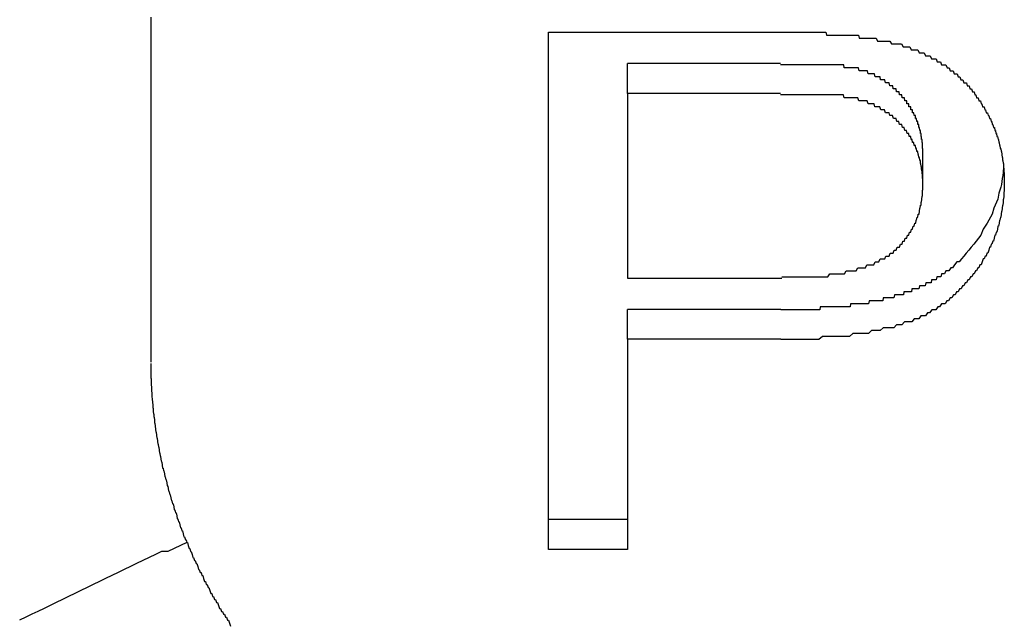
# Model space of a CAD drawing. Extents: x 1107 to 4046, y 937 to 3355.
# Tile 607 of 656: x 2195.04 to 2198.34, y 2702.95 to 2704.97. Entities that reach past the tile are written whole.
import ezdxf

# ---------------------------------------------------------------- set-up
doc = ezdxf.new("R2010")
doc.units = 0
doc.layers.add('KF_VIDA_L___C_REAR', color=7, linetype='CONTINUOUS')

# ---------------------------------------------------------------- blocks, each defined once
blk = doc.blocks.new('KF_VIDA_L___C_REAR')
at = {"layer": 'KF_VIDA_L___C_REAR'}
for p, q in [((8.5, 1015.720981), (8.5, 1015.320981)), ((9.832317, 1013.987288), (9.832317, 1015.719338)), ((9.832317, 1015.719338), (10.58689, 1015.719338)), ((10.609756, 1015.614714), (10.097561, 1015.614714)), ((10.097561, 1015.514714), (10.097561, 1015.614714)), ((10.609756, 1015.514714), (10.097561, 1015.514714)), ((10.097561, 1015.514714), (10.097561, 1014.895558)), ((8.5, 1015.320981), (8.5, 1014.614132)), ((11.08689, 1015.211077), (11.08689, 1015.311077)), ((10.097561, 1014.895558), (10.614329, 1014.895558)), ((10.097561, 1014.690933), (10.097561, 1014.790933)), ((10.611281, 1014.790933), (10.097561, 1014.790933)), ((10.097561, 1014.690933), (10.097561, 1013.987288)), ((10.611281, 1014.690933), (10.097561, 1014.690933)), ((10.097561, 1014.087288), (9.832317, 1014.087288)), ((10.097561, 1013.987288), (9.832317, 1013.987288))]:
    blk.add_line(p, q, dxfattribs=at)
for points in [[(8.50077, 1015.77, 0), (8.50034, 1015.75, 0), (8.50009, 1015.74, 0), (8.5, 1015.72, 0)], [(10.5869, 1015.72, 0), (10.5911, 1015.72, 0), (10.5953, 1015.72, 0), (10.5994, 1015.72, 0), (10.6035, 1015.72, 0), (10.6076, 1015.72, 0), (10.6117, 1015.72, 0), (10.6158, 1015.72, 0), (10.6199, 1015.72, 0), (10.6239, 1015.72, 0), (10.6279, 1015.72, 0), (10.6319, 1015.72, 0), (10.6358, 1015.72, 0), (10.6398, 1015.72, 0), (10.6437, 1015.72, 0), (10.6476, 1015.72, 0), (10.6515, 1015.72, 0), (10.6553, 1015.72, 0), (10.6592, 1015.72, 0), (10.663, 1015.72, 0), (10.6668, 1015.72, 0), (10.6706, 1015.72, 0), (10.6743, 1015.72, 0), (10.678, 1015.72, 0), (10.6818, 1015.72, 0), (10.6854, 1015.72, 0), (10.6891, 1015.72, 0), (10.6928, 1015.72, 0), (10.6964, 1015.72, 0), (10.7, 1015.72, 0), (10.7036, 1015.72, 0), (10.7072, 1015.72, 0), (10.7107, 1015.72, 0), (10.7142, 1015.72, 0), (10.7177, 1015.72, 0), (10.7212, 1015.72, 0), (10.7247, 1015.72, 0), (10.7281, 1015.72, 0), (10.7315, 1015.72, 0), (10.7349, 1015.72, 0), (10.7383, 1015.72, 0), (10.7417, 1015.72, 0), (10.745, 1015.72, 0), (10.7483, 1015.72, 0), (10.7516, 1015.72, 0), (10.7549, 1015.72, 0), (10.7581, 1015.72, 0), (10.7614, 1015.72, 0), (10.7646, 1015.71, 0), (10.7677, 1015.71, 0), (10.7709, 1015.71, 0), (10.7741, 1015.71, 0), (10.7772, 1015.71, 0), (10.7803, 1015.71, 0), (10.7834, 1015.71, 0), (10.7864, 1015.71, 0), (10.7895, 1015.71, 0), (10.7925, 1015.71, 0), (10.7955, 1015.71, 0), (10.7985, 1015.71, 0), (10.8014, 1015.71, 0), (10.8044, 1015.71, 0), (10.8073, 1015.71, 0), (10.8102, 1015.71, 0), (10.8131, 1015.71, 0), (10.8159, 1015.71, 0), (10.8187, 1015.71, 0), (10.8216, 1015.71, 0), (10.8243, 1015.71, 0), (10.8271, 1015.71, 0), (10.8299, 1015.71, 0), (10.8326, 1015.71, 0), (10.8353, 1015.71, 0), (10.838, 1015.71, 0), (10.8406, 1015.71, 0), (10.8433, 1015.71, 0), (10.8459, 1015.71, 0), (10.8485, 1015.71, 0), (10.8511, 1015.71, 0), (10.8537, 1015.71, 0), (10.8562, 1015.71, 0), (10.8587, 1015.71, 0), (10.8612, 1015.71, 0), (10.8637, 1015.71, 0), (10.8661, 1015.71, 0), (10.8686, 1015.71, 0), (10.871, 1015.71, 0), (10.8734, 1015.7, 0), (10.8758, 1015.7, 0), (10.8781, 1015.7, 0), (10.8804, 1015.7, 0), (10.8827, 1015.7, 0), (10.885, 1015.7, 0), (10.8873, 1015.7, 0), (10.8895, 1015.7, 0), (10.8918, 1015.7, 0)], [(10.8918, 1015.7, 0), (10.8973, 1015.7, 0), (10.9029, 1015.7, 0), (10.9084, 1015.7, 0), (10.9138, 1015.7, 0), (10.9192, 1015.7, 0), (10.9246, 1015.7, 0), (10.93, 1015.7, 0), (10.9353, 1015.69, 0), (10.9406, 1015.69, 0), (10.9458, 1015.69, 0), (10.951, 1015.69, 0), (10.9562, 1015.69, 0), (10.9614, 1015.69, 0), (10.9665, 1015.69, 0), (10.9716, 1015.69, 0), (10.9766, 1015.69, 0), (10.9816, 1015.68, 0), (10.9866, 1015.68, 0), (10.9915, 1015.68, 0), (10.9964, 1015.68, 0), (11.0013, 1015.68, 0), (11.0061, 1015.68, 0), (11.0109, 1015.68, 0), (11.0157, 1015.68, 0), (11.0204, 1015.67, 0), (11.0251, 1015.67, 0), (11.0298, 1015.67, 0), (11.0344, 1015.67, 0), (11.039, 1015.67, 0), (11.0435, 1015.67, 0), (11.0481, 1015.66, 0), (11.0525, 1015.66, 0), (11.057, 1015.66, 0), (11.0614, 1015.66, 0), (11.0658, 1015.66, 0), (11.0701, 1015.66, 0), (11.0744, 1015.65, 0), (11.0787, 1015.65, 0), (11.083, 1015.65, 0), (11.0872, 1015.65, 0), (11.0914, 1015.65, 0), (11.0955, 1015.64, 0), (11.0996, 1015.64, 0), (11.1037, 1015.64, 0), (11.1077, 1015.64, 0), (11.1117, 1015.64, 0), (11.1157, 1015.63, 0), (11.1196, 1015.63, 0), (11.1235, 1015.63, 0), (11.1273, 1015.63, 0), (11.1312, 1015.63, 0), (11.135, 1015.62, 0), (11.1387, 1015.62, 0), (11.1424, 1015.62, 0), (11.1461, 1015.62, 0), (11.1498, 1015.61, 0), (11.1535, 1015.61, 0), (11.1571, 1015.61, 0), (11.1607, 1015.61, 0), (11.1642, 1015.61, 0), (11.1678, 1015.6, 0), (11.1713, 1015.6, 0), (11.1748, 1015.6, 0), (11.1782, 1015.59, 0), (11.1816, 1015.59, 0), (11.185, 1015.59, 0), (11.1884, 1015.59, 0), (11.1918, 1015.58, 0), (11.1951, 1015.58, 0), (11.1984, 1015.58, 0), (11.2016, 1015.58, 0), (11.2049, 1015.57, 0), (11.2081, 1015.57, 0), (11.2113, 1015.57, 0), (11.2144, 1015.56, 0), (11.2175, 1015.56, 0), (11.2206, 1015.56, 0), (11.2237, 1015.55, 0), (11.2268, 1015.55, 0), (11.2298, 1015.55, 0), (11.2328, 1015.55, 0), (11.2357, 1015.54, 0), (11.2387, 1015.54, 0), (11.2416, 1015.54, 0), (11.2445, 1015.53, 0), (11.2473, 1015.53, 0), (11.2502, 1015.53, 0), (11.253, 1015.52, 0), (11.2557, 1015.52, 0), (11.2585, 1015.52, 0), (11.2612, 1015.51, 0), (11.2639, 1015.51, 0), (11.2666, 1015.5, 0), (11.2692, 1015.5, 0), (11.2718, 1015.5, 0), (11.2744, 1015.49, 0), (11.277, 1015.49, 0), (11.2795, 1015.49, 0), (11.282, 1015.48, 0), (11.2845, 1015.48, 0), (11.2869, 1015.47, 0), (11.2894, 1015.47, 0), (11.2918, 1015.47, 0), (11.2941, 1015.46, 0), (11.2965, 1015.46, 0), (11.2988, 1015.45, 0), (11.3011, 1015.45, 0), (11.3033, 1015.45, 0), (11.3055, 1015.44, 0), (11.3076, 1015.44, 0), (11.3097, 1015.43, 0), (11.3118, 1015.43, 0), (11.3138, 1015.43, 0), (11.3158, 1015.42, 0), (11.3177, 1015.42, 0), (11.3196, 1015.41, 0), (11.3215, 1015.41, 0), (11.3233, 1015.4, 0), (11.325, 1015.4, 0), (11.3267, 1015.4, 0), (11.3284, 1015.39, 0), (11.33, 1015.39, 0), (11.3316, 1015.38, 0), (11.3332, 1015.38, 0), (11.3347, 1015.37, 0), (11.3361, 1015.37, 0), (11.3375, 1015.37, 0), (11.3389, 1015.36, 0), (11.3402, 1015.36, 0), (11.3415, 1015.35, 0), (11.3427, 1015.35, 0), (11.3439, 1015.34, 0), (11.3451, 1015.34, 0), (11.3462, 1015.33, 0), (11.3473, 1015.33, 0), (11.3483, 1015.33, 0), (11.3492, 1015.32, 0), (11.3502, 1015.32, 0), (11.3511, 1015.31, 0), (11.3519, 1015.31, 0), (11.3527, 1015.3, 0), (11.3535, 1015.3, 0), (11.3542, 1015.29, 0), (11.3549, 1015.29, 0), (11.3555, 1015.28, 0), (11.3561, 1015.28, 0), (11.3566, 1015.28, 0), (11.3571, 1015.27, 0), (11.3576, 1015.27, 0), (11.358, 1015.26, 0), (11.3584, 1015.26, 0), (11.3587, 1015.25, 0), (11.359, 1015.25, 0), (11.3592, 1015.24, 0), (11.3594, 1015.24, 0), (11.3596, 1015.23, 0), (11.3597, 1015.23, 0), (11.3597, 1015.22, 0), (11.3598, 1015.22, 0)], [(10.8567, 1015.6, 0), (10.8557, 1015.6, 0), (10.8546, 1015.6, 0), (10.8536, 1015.6, 0), (10.8525, 1015.6, 0), (10.8514, 1015.6, 0), (10.8504, 1015.6, 0), (10.8493, 1015.6, 0), (10.8482, 1015.6, 0), (10.8471, 1015.6, 0), (10.846, 1015.6, 0), (10.8448, 1015.6, 0), (10.8437, 1015.6, 0), (10.8426, 1015.6, 0), (10.8414, 1015.6, 0), (10.8403, 1015.6, 0), (10.8391, 1015.6, 0), (10.838, 1015.6, 0), (10.8368, 1015.6, 0), (10.8356, 1015.6, 0), (10.8344, 1015.6, 0), (10.8333, 1015.6, 0), (10.8321, 1015.6, 0), (10.8309, 1015.6, 0), (10.8296, 1015.6, 0), (10.8284, 1015.6, 0), (10.8272, 1015.6, 0), (10.826, 1015.6, 0), (10.8248, 1015.6, 0), (10.8235, 1015.6, 0), (10.8223, 1015.61, 0), (10.8211, 1015.61, 0), (10.8198, 1015.61, 0), (10.8186, 1015.61, 0), (10.8173, 1015.61, 0), (10.816, 1015.61, 0), (10.8148, 1015.61, 0), (10.8135, 1015.61, 0), (10.8122, 1015.61, 0), (10.811, 1015.61, 0), (10.8097, 1015.61, 0), (10.8084, 1015.61, 0), (10.8071, 1015.61, 0), (10.8059, 1015.61, 0), (10.8046, 1015.61, 0), (10.8033, 1015.61, 0), (10.802, 1015.61, 0), (10.8007, 1015.61, 0), (10.7994, 1015.61, 0), (10.7981, 1015.61, 0), (10.7968, 1015.61, 0), (10.7955, 1015.61, 0), (10.7942, 1015.61, 0), (10.7929, 1015.61, 0), (10.7916, 1015.61, 0), (10.7903, 1015.61, 0), (10.789, 1015.61, 0), (10.7877, 1015.61, 0), (10.7864, 1015.61, 0), (10.7851, 1015.61, 0), (10.7838, 1015.61, 0), (10.7825, 1015.61, 0), (10.7812, 1015.61, 0), (10.7799, 1015.61, 0), (10.7786, 1015.61, 0), (10.7773, 1015.61, 0), (10.776, 1015.61, 0), (10.7747, 1015.61, 0), (10.7734, 1015.61, 0), (10.7721, 1015.61, 0), (10.7708, 1015.61, 0), (10.7695, 1015.61, 0), (10.7682, 1015.61, 0), (10.7669, 1015.61, 0), (10.7656, 1015.61, 0), (10.7643, 1015.61, 0), (10.763, 1015.61, 0), (10.7618, 1015.61, 0), (10.7605, 1015.61, 0), (10.7592, 1015.61, 0), (10.7579, 1015.61, 0), (10.7566, 1015.61, 0), (10.7554, 1015.61, 0), (10.7541, 1015.61, 0), (10.7528, 1015.61, 0), (10.7515, 1015.61, 0), (10.7502, 1015.61, 0), (10.7489, 1015.61, 0), (10.7476, 1015.61, 0), (10.7463, 1015.61, 0), (10.7449, 1015.61, 0), (10.7436, 1015.61, 0), (10.7423, 1015.61, 0), (10.741, 1015.61, 0), (10.7397, 1015.61, 0), (10.7384, 1015.61, 0), (10.737, 1015.61, 0), (10.7357, 1015.61, 0), (10.7344, 1015.61, 0), (10.7331, 1015.61, 0), (10.7317, 1015.61, 0), (10.7304, 1015.61, 0), (10.7291, 1015.61, 0), (10.7277, 1015.61, 0), (10.7264, 1015.61, 0), (10.725, 1015.61, 0), (10.7237, 1015.61, 0), (10.7224, 1015.61, 0), (10.721, 1015.61, 0), (10.7197, 1015.61, 0), (10.7183, 1015.61, 0), (10.717, 1015.61, 0), (10.7156, 1015.61, 0), (10.7143, 1015.61, 0), (10.7129, 1015.61, 0), (10.7116, 1015.61, 0), (10.7102, 1015.61, 0), (10.7089, 1015.61, 0), (10.7075, 1015.61, 0), (10.7061, 1015.61, 0), (10.7048, 1015.61, 0), (10.7034, 1015.61, 0), (10.7021, 1015.61, 0), (10.7007, 1015.61, 0), (10.6994, 1015.61, 0), (10.698, 1015.61, 0), (10.6966, 1015.61, 0), (10.6953, 1015.61, 0), (10.6939, 1015.61, 0), (10.6925, 1015.61, 0), (10.6912, 1015.61, 0), (10.6898, 1015.61, 0), (10.6885, 1015.61, 0), (10.6871, 1015.61, 0), (10.6857, 1015.61, 0), (10.6844, 1015.61, 0), (10.683, 1015.61, 0), (10.6816, 1015.61, 0), (10.6803, 1015.61, 0), (10.6789, 1015.61, 0), (10.6776, 1015.61, 0), (10.6762, 1015.61, 0), (10.6748, 1015.61, 0), (10.6735, 1015.61, 0), (10.6721, 1015.61, 0), (10.6708, 1015.61, 0), (10.6694, 1015.61, 0), (10.668, 1015.61, 0), (10.6667, 1015.61, 0), (10.6653, 1015.61, 0), (10.664, 1015.61, 0), (10.6626, 1015.61, 0), (10.6613, 1015.61, 0), (10.6599, 1015.61, 0), (10.6586, 1015.61, 0), (10.6572, 1015.61, 0), (10.6559, 1015.61, 0), (10.6545, 1015.61, 0), (10.6532, 1015.61, 0), (10.6518, 1015.61, 0), (10.6505, 1015.61, 0), (10.6491, 1015.61, 0), (10.6478, 1015.61, 0), (10.6464, 1015.61, 0), (10.6451, 1015.61, 0), (10.6438, 1015.61, 0), (10.6424, 1015.61, 0), (10.6411, 1015.61, 0), (10.6398, 1015.61, 0), (10.6384, 1015.61, 0), (10.6371, 1015.61, 0), (10.6358, 1015.61, 0), (10.6345, 1015.61, 0), (10.6331, 1015.61, 0), (10.6318, 1015.61, 0), (10.6305, 1015.61, 0), (10.6292, 1015.61, 0), (10.6279, 1015.61, 0), (10.6266, 1015.61, 0), (10.6252, 1015.61, 0), (10.6239, 1015.61, 0), (10.6226, 1015.61, 0), (10.6213, 1015.61, 0), (10.62, 1015.61, 0), (10.6187, 1015.61, 0), (10.6175, 1015.61, 0), (10.6162, 1015.61, 0), (10.6149, 1015.61, 0), (10.6136, 1015.61, 0), (10.6123, 1015.61, 0), (10.611, 1015.61, 0), (10.6098, 1015.61, 0)], [(11.0869, 1015.31, 0), (11.0869, 1015.31, 0), (11.0869, 1015.31, 0), (11.0869, 1015.31, 0), (11.0869, 1015.31, 0), (11.0869, 1015.32, 0), (11.0869, 1015.32, 0), (11.0868, 1015.32, 0), (11.0868, 1015.32, 0), (11.0868, 1015.32, 0), (11.0868, 1015.32, 0), (11.0868, 1015.32, 0), (11.0867, 1015.32, 0), (11.0867, 1015.32, 0), (11.0867, 1015.32, 0), (11.0866, 1015.32, 0), (11.0866, 1015.33, 0), (11.0866, 1015.33, 0), (11.0865, 1015.33, 0), (11.0865, 1015.33, 0), (11.0864, 1015.33, 0), (11.0864, 1015.33, 0), (11.0863, 1015.33, 0), (11.0863, 1015.33, 0), (11.0862, 1015.33, 0), (11.0862, 1015.33, 0), (11.0861, 1015.33, 0), (11.0861, 1015.34, 0), (11.086, 1015.34, 0), (11.0859, 1015.34, 0), (11.0859, 1015.34, 0), (11.0858, 1015.34, 0), (11.0857, 1015.34, 0), (11.0856, 1015.34, 0), (11.0856, 1015.34, 0), (11.0855, 1015.34, 0), (11.0854, 1015.34, 0), (11.0853, 1015.34, 0), (11.0852, 1015.35, 0), (11.0851, 1015.35, 0), (11.085, 1015.35, 0), (11.0849, 1015.35, 0), (11.0848, 1015.35, 0), (11.0847, 1015.35, 0), (11.0846, 1015.35, 0), (11.0845, 1015.35, 0), (11.0844, 1015.35, 0), (11.0843, 1015.35, 0), (11.0842, 1015.35, 0), (11.0841, 1015.36, 0), (11.084, 1015.36, 0), (11.0838, 1015.36, 0), (11.0837, 1015.36, 0), (11.0836, 1015.36, 0), (11.0835, 1015.36, 0), (11.0833, 1015.36, 0), (11.0832, 1015.36, 0), (11.0831, 1015.36, 0), (11.0829, 1015.36, 0), (11.0828, 1015.36, 0), (11.0826, 1015.37, 0), (11.0825, 1015.37, 0), (11.0823, 1015.37, 0), (11.0822, 1015.37, 0), (11.082, 1015.37, 0), (11.0819, 1015.37, 0), (11.0817, 1015.37, 0), (11.0815, 1015.37, 0), (11.0814, 1015.37, 0), (11.0812, 1015.37, 0), (11.081, 1015.37, 0), (11.0809, 1015.38, 0), (11.0807, 1015.38, 0), (11.0805, 1015.38, 0), (11.0803, 1015.38, 0), (11.0801, 1015.38, 0), (11.0799, 1015.38, 0), (11.0797, 1015.38, 0), (11.0796, 1015.38, 0), (11.0794, 1015.38, 0), (11.0792, 1015.38, 0), (11.079, 1015.38, 0), (11.0788, 1015.38, 0), (11.0785, 1015.39, 0), (11.0783, 1015.39, 0), (11.0781, 1015.39, 0), (11.0779, 1015.39, 0), (11.0777, 1015.39, 0), (11.0775, 1015.39, 0), (11.0772, 1015.39, 0), (11.077, 1015.39, 0), (11.0768, 1015.39, 0), (11.0765, 1015.39, 0), (11.0763, 1015.39, 0), (11.0761, 1015.4, 0), (11.0758, 1015.4, 0), (11.0756, 1015.4, 0), (11.0753, 1015.4, 0), (11.0751, 1015.4, 0), (11.0748, 1015.4, 0), (11.0746, 1015.4, 0), (11.0743, 1015.4, 0), (11.074, 1015.4, 0), (11.0738, 1015.4, 0), (11.0735, 1015.4, 0), (11.0732, 1015.41, 0), (11.073, 1015.41, 0), (11.0727, 1015.41, 0), (11.0724, 1015.41, 0), (11.0721, 1015.41, 0), (11.0718, 1015.41, 0), (11.0715, 1015.41, 0), (11.0713, 1015.41, 0), (11.071, 1015.41, 0), (11.0707, 1015.41, 0), (11.0704, 1015.41, 0), (11.0701, 1015.41, 0), (11.0698, 1015.42, 0), (11.0694, 1015.42, 0), (11.0691, 1015.42, 0), (11.0688, 1015.42, 0), (11.0685, 1015.42, 0), (11.0682, 1015.42, 0), (11.0679, 1015.42, 0), (11.0675, 1015.42, 0), (11.0672, 1015.42, 0), (11.0669, 1015.42, 0), (11.0665, 1015.42, 0), (11.0662, 1015.42, 0), (11.0659, 1015.43, 0), (11.0655, 1015.43, 0), (11.0652, 1015.43, 0), (11.0648, 1015.43, 0), (11.0645, 1015.43, 0), (11.0641, 1015.43, 0), (11.0638, 1015.43, 0), (11.0634, 1015.43, 0), (11.063, 1015.43, 0), (11.0627, 1015.43, 0), (11.0623, 1015.43, 0), (11.0619, 1015.44, 0), (11.0616, 1015.44, 0), (11.0612, 1015.44, 0), (11.0608, 1015.44, 0), (11.0604, 1015.44, 0), (11.06, 1015.44, 0), (11.0596, 1015.44, 0), (11.0592, 1015.44, 0), (11.0589, 1015.44, 0), (11.0585, 1015.44, 0), (11.0581, 1015.44, 0), (11.0576, 1015.44, 0), (11.0572, 1015.45, 0), (11.0568, 1015.45, 0), (11.0564, 1015.45, 0), (11.056, 1015.45, 0), (11.0556, 1015.45, 0), (11.0552, 1015.45, 0), (11.0547, 1015.45, 0), (11.0543, 1015.45, 0), (11.0539, 1015.45, 0), (11.0534, 1015.45, 0), (11.053, 1015.45, 0), (11.0526, 1015.45, 0), (11.0521, 1015.45, 0), (11.0517, 1015.46, 0), (11.0512, 1015.46, 0), (11.0508, 1015.46, 0), (11.0503, 1015.46, 0), (11.0499, 1015.46, 0), (11.0494, 1015.46, 0), (11.0489, 1015.46, 0), (11.0485, 1015.46, 0), (11.048, 1015.46, 0), (11.0475, 1015.46, 0), (11.0471, 1015.46, 0), (11.0466, 1015.46, 0), (11.0461, 1015.47, 0), (11.0456, 1015.47, 0), (11.0451, 1015.47, 0), (11.0446, 1015.47, 0), (11.0441, 1015.47, 0), (11.0436, 1015.47, 0), (11.0431, 1015.47, 0), (11.0426, 1015.47, 0), (11.0421, 1015.47, 0), (11.0416, 1015.47, 0), (11.0411, 1015.47, 0), (11.0406, 1015.47, 0), (11.0401, 1015.47, 0), (11.0396, 1015.48, 0), (11.039, 1015.48, 0), (11.0385, 1015.48, 0), (11.038, 1015.48, 0), (11.0374, 1015.48, 0), (11.0369, 1015.48, 0), (11.0364, 1015.48, 0), (11.0358, 1015.48, 0), (11.0353, 1015.48, 0), (11.0347, 1015.48, 0), (11.0342, 1015.48, 0), (11.0336, 1015.48, 0), (11.033, 1015.49, 0), (11.0324, 1015.49, 0), (11.0318, 1015.49, 0), (11.0311, 1015.49, 0), (11.0305, 1015.49, 0), (11.0298, 1015.49, 0), (11.0291, 1015.49, 0), (11.0284, 1015.49, 0), (11.0277, 1015.49, 0), (11.027, 1015.49, 0), (11.0262, 1015.49, 0), (11.0254, 1015.5, 0), (11.0247, 1015.5, 0), (11.0239, 1015.5, 0), (11.023, 1015.5, 0), (11.0222, 1015.5, 0), (11.0214, 1015.5, 0), (11.0205, 1015.5, 0), (11.0196, 1015.5, 0), (11.0187, 1015.5, 0), (11.0178, 1015.5, 0), (11.0169, 1015.51, 0), (11.0159, 1015.51, 0), (11.0149, 1015.51, 0), (11.014, 1015.51, 0), (11.013, 1015.51, 0), (11.0119, 1015.51, 0), (11.0109, 1015.51, 0), (11.0098, 1015.51, 0), (11.0088, 1015.51, 0), (11.0077, 1015.52, 0), (11.0066, 1015.52, 0), (11.0054, 1015.52, 0), (11.0043, 1015.52, 0), (11.0031, 1015.52, 0), (11.002, 1015.52, 0), (11.0008, 1015.52, 0), (10.9996, 1015.52, 0), (10.9983, 1015.52, 0), (10.9971, 1015.53, 0), (10.9958, 1015.53, 0), (10.9945, 1015.53, 0), (10.9932, 1015.53, 0), (10.9919, 1015.53, 0), (10.9905, 1015.53, 0), (10.9892, 1015.53, 0), (10.9878, 1015.53, 0), (10.9864, 1015.54, 0), (10.985, 1015.54, 0), (10.9835, 1015.54, 0), (10.9821, 1015.54, 0), (10.9806, 1015.54, 0), (10.9791, 1015.54, 0), (10.9776, 1015.54, 0), (10.976, 1015.54, 0), (10.9745, 1015.55, 0), (10.9729, 1015.55, 0), (10.9713, 1015.55, 0), (10.9697, 1015.55, 0), (10.9681, 1015.55, 0), (10.9664, 1015.55, 0), (10.9647, 1015.55, 0), (10.963, 1015.55, 0), (10.9613, 1015.55, 0), (10.9596, 1015.56, 0), (10.9578, 1015.56, 0), (10.9561, 1015.56, 0), (10.9543, 1015.56, 0), (10.9525, 1015.56, 0), (10.9508, 1015.56, 0), (10.949, 1015.56, 0), (10.9472, 1015.56, 0), (10.9454, 1015.56, 0), (10.9436, 1015.57, 0), (10.9417, 1015.57, 0), (10.9399, 1015.57, 0), (10.9381, 1015.57, 0), (10.9362, 1015.57, 0), (10.9344, 1015.57, 0), (10.9325, 1015.57, 0), (10.9307, 1015.57, 0), (10.9288, 1015.57, 0), (10.9269, 1015.57, 0), (10.925, 1015.58, 0), (10.9231, 1015.58, 0), (10.9212, 1015.58, 0), (10.9193, 1015.58, 0), (10.9174, 1015.58, 0), (10.9155, 1015.58, 0), (10.9136, 1015.58, 0), (10.9116, 1015.58, 0), (10.9097, 1015.58, 0), (10.9077, 1015.58, 0), (10.9058, 1015.58, 0), (10.9038, 1015.58, 0), (10.9018, 1015.59, 0), (10.8999, 1015.59, 0), (10.8979, 1015.59, 0), (10.8959, 1015.59, 0), (10.8939, 1015.59, 0), (10.8919, 1015.59, 0), (10.8899, 1015.59, 0), (10.8878, 1015.59, 0), (10.8858, 1015.59, 0), (10.8838, 1015.59, 0), (10.8817, 1015.59, 0), (10.8797, 1015.59, 0), (10.8776, 1015.59, 0), (10.8756, 1015.59, 0), (10.8735, 1015.59, 0), (10.8714, 1015.6, 0), (10.8693, 1015.6, 0), (10.8673, 1015.6, 0), (10.8652, 1015.6, 0), (10.8631, 1015.6, 0), (10.8609, 1015.6, 0), (10.8588, 1015.6, 0), (10.8567, 1015.6, 0)], [(10.8567, 1015.5, 0), (10.8553, 1015.5, 0), (10.8538, 1015.5, 0), (10.8524, 1015.5, 0), (10.8509, 1015.5, 0), (10.8493, 1015.5, 0), (10.8478, 1015.5, 0), (10.8462, 1015.5, 0), (10.8446, 1015.5, 0), (10.843, 1015.5, 0), (10.8413, 1015.5, 0), (10.8397, 1015.5, 0), (10.838, 1015.5, 0), (10.8362, 1015.5, 0), (10.8345, 1015.5, 0), (10.8327, 1015.5, 0), (10.8309, 1015.5, 0), (10.8291, 1015.5, 0), (10.8272, 1015.5, 0), (10.8254, 1015.5, 0), (10.8235, 1015.5, 0), (10.8215, 1015.51, 0), (10.8196, 1015.51, 0), (10.8176, 1015.51, 0), (10.8156, 1015.51, 0), (10.8136, 1015.51, 0), (10.8115, 1015.51, 0), (10.8095, 1015.51, 0), (10.8074, 1015.51, 0), (10.8052, 1015.51, 0), (10.8031, 1015.51, 0), (10.8009, 1015.51, 0), (10.7987, 1015.51, 0), (10.7965, 1015.51, 0), (10.7942, 1015.51, 0), (10.792, 1015.51, 0), (10.7897, 1015.51, 0), (10.7873, 1015.51, 0), (10.785, 1015.51, 0), (10.7826, 1015.51, 0), (10.7802, 1015.51, 0), (10.7778, 1015.51, 0), (10.7754, 1015.51, 0), (10.7729, 1015.51, 0), (10.7704, 1015.51, 0), (10.7679, 1015.51, 0), (10.7653, 1015.51, 0), (10.7627, 1015.51, 0), (10.7601, 1015.51, 0), (10.7575, 1015.51, 0), (10.7549, 1015.51, 0), (10.7522, 1015.51, 0), (10.7495, 1015.51, 0), (10.7468, 1015.51, 0), (10.744, 1015.51, 0), (10.7412, 1015.51, 0), (10.7384, 1015.51, 0), (10.7356, 1015.51, 0), (10.7328, 1015.51, 0), (10.7299, 1015.51, 0), (10.727, 1015.51, 0), (10.7241, 1015.51, 0), (10.7211, 1015.51, 0), (10.7181, 1015.51, 0), (10.7151, 1015.51, 0), (10.7121, 1015.51, 0), (10.7091, 1015.51, 0), (10.706, 1015.51, 0), (10.7029, 1015.51, 0), (10.6998, 1015.51, 0), (10.6966, 1015.51, 0), (10.6934, 1015.51, 0), (10.6902, 1015.51, 0), (10.687, 1015.51, 0), (10.6838, 1015.51, 0), (10.6805, 1015.51, 0), (10.6772, 1015.51, 0), (10.6739, 1015.51, 0), (10.6705, 1015.51, 0), (10.6671, 1015.51, 0), (10.6637, 1015.51, 0), (10.6603, 1015.51, 0), (10.6569, 1015.51, 0), (10.6534, 1015.51, 0), (10.6499, 1015.51, 0), (10.6464, 1015.51, 0), (10.6428, 1015.51, 0), (10.6393, 1015.51, 0), (10.6357, 1015.51, 0), (10.632, 1015.51, 0), (10.6284, 1015.51, 0), (10.6247, 1015.51, 0), (10.621, 1015.51, 0), (10.6173, 1015.51, 0), (10.6135, 1015.51, 0), (10.6098, 1015.51, 0)], [(11.0869, 1015.21, 0), (11.0869, 1015.21, 0), (11.0868, 1015.22, 0), (11.0867, 1015.22, 0), (11.0866, 1015.22, 0), (11.0865, 1015.23, 0), (11.0863, 1015.23, 0), (11.0861, 1015.23, 0), (11.0859, 1015.24, 0), (11.0856, 1015.24, 0), (11.0853, 1015.24, 0), (11.085, 1015.25, 0), (11.0846, 1015.25, 0), (11.0842, 1015.25, 0), (11.0838, 1015.26, 0), (11.0834, 1015.26, 0), (11.0829, 1015.26, 0), (11.0824, 1015.27, 0), (11.0818, 1015.27, 0), (11.0812, 1015.27, 0), (11.0806, 1015.28, 0), (11.08, 1015.28, 0), (11.0793, 1015.28, 0), (11.0786, 1015.29, 0), (11.0779, 1015.29, 0), (11.0771, 1015.29, 0), (11.0763, 1015.29, 0), (11.0755, 1015.3, 0), (11.0746, 1015.3, 0), (11.0737, 1015.3, 0), (11.0728, 1015.31, 0), (11.0718, 1015.31, 0), (11.0708, 1015.31, 0), (11.0698, 1015.32, 0), (11.0688, 1015.32, 0), (11.0677, 1015.32, 0), (11.0666, 1015.32, 0), (11.0654, 1015.33, 0), (11.0642, 1015.33, 0), (11.063, 1015.33, 0), (11.0618, 1015.34, 0), (11.0605, 1015.34, 0), (11.0592, 1015.34, 0), (11.0579, 1015.34, 0), (11.0565, 1015.35, 0), (11.0551, 1015.35, 0), (11.0537, 1015.35, 0), (11.0522, 1015.35, 0), (11.0507, 1015.36, 0), (11.0492, 1015.36, 0), (11.0477, 1015.36, 0), (11.0461, 1015.37, 0), (11.0445, 1015.37, 0), (11.0428, 1015.37, 0), (11.0411, 1015.37, 0), (11.0394, 1015.38, 0), (11.0377, 1015.38, 0), (11.0359, 1015.38, 0), (11.0341, 1015.38, 0), (11.0323, 1015.39, 0), (11.0304, 1015.39, 0), (11.0285, 1015.39, 0), (11.0266, 1015.39, 0), (11.0246, 1015.4, 0), (11.0226, 1015.4, 0), (11.0206, 1015.4, 0), (11.0186, 1015.4, 0), (11.0165, 1015.41, 0), (11.0145, 1015.41, 0), (11.0124, 1015.41, 0), (11.0103, 1015.41, 0), (11.0081, 1015.41, 0), (11.006, 1015.42, 0), (11.0038, 1015.42, 0), (11.0016, 1015.42, 0), (10.9994, 1015.42, 0), (10.9972, 1015.43, 0), (10.9949, 1015.43, 0), (10.9926, 1015.43, 0), (10.9903, 1015.43, 0), (10.988, 1015.43, 0), (10.9857, 1015.44, 0), (10.9833, 1015.44, 0), (10.981, 1015.44, 0), (10.9786, 1015.44, 0), (10.9762, 1015.44, 0), (10.9737, 1015.45, 0), (10.9713, 1015.45, 0), (10.9688, 1015.45, 0), (10.9663, 1015.45, 0), (10.9638, 1015.45, 0), (10.9613, 1015.45, 0), (10.9587, 1015.46, 0), (10.9561, 1015.46, 0), (10.9535, 1015.46, 0), (10.9509, 1015.46, 0), (10.9483, 1015.46, 0), (10.9456, 1015.46, 0), (10.943, 1015.47, 0), (10.9403, 1015.47, 0), (10.9376, 1015.47, 0), (10.9348, 1015.47, 0), (10.9321, 1015.47, 0), (10.9293, 1015.47, 0), (10.9265, 1015.47, 0), (10.9237, 1015.48, 0), (10.9209, 1015.48, 0), (10.918, 1015.48, 0), (10.9151, 1015.48, 0), (10.9122, 1015.48, 0), (10.9093, 1015.48, 0), (10.9064, 1015.48, 0), (10.9034, 1015.48, 0), (10.9005, 1015.49, 0), (10.8975, 1015.49, 0), (10.8944, 1015.49, 0), (10.8914, 1015.49, 0), (10.8884, 1015.49, 0), (10.8853, 1015.49, 0), (10.8822, 1015.49, 0), (10.8791, 1015.49, 0), (10.8759, 1015.49, 0), (10.8728, 1015.49, 0), (10.8696, 1015.5, 0), (10.8664, 1015.5, 0), (10.8632, 1015.5, 0), (10.86, 1015.5, 0), (10.8567, 1015.5, 0)], [(11.3575, 1015.27, 0), (11.3562, 1015.25, 0), (11.3545, 1015.24, 0), (11.3526, 1015.23, 0), (11.3502, 1015.21, 0), (11.3476, 1015.2, 0), (11.3446, 1015.19, 0), (11.3413, 1015.18, 0), (11.3376, 1015.16, 0), (11.3335, 1015.15, 0), (11.3291, 1015.14, 0), (11.3243, 1015.13, 0), (11.3192, 1015.11, 0), (11.3138, 1015.1, 0), (11.308, 1015.09, 0), (11.3018, 1015.08, 0), (11.2953, 1015.07, 0), (11.2885, 1015.06, 0), (11.2813, 1015.04, 0), (11.2738, 1015.03, 0), (11.2659, 1015.02, 0), (11.2577, 1015.01, 0), (11.2492, 1015, 0), (11.2407, 1014.99, 0), (11.2323, 1014.98, 0), (11.224, 1014.97, 0), (11.2159, 1014.96, 0), (11.2081, 1014.95, 0), (11.2005, 1014.95, 0), (11.1933, 1014.94, 0), (11.1865, 1014.93, 0), (11.1801, 1014.93, 0), (11.1741, 1014.92, 0), (11.1688, 1014.92, 0), (11.1639, 1014.92, 0), (11.1598, 1014.91, 0), (11.1563, 1014.91, 0), (11.1535, 1014.91, 0), (11.1515, 1014.91, 0), (11.1502, 1014.91, 0), (11.1489, 1014.91, 0), (11.1476, 1014.9, 0), (11.1463, 1014.9, 0), (11.145, 1014.9, 0), (11.1437, 1014.9, 0), (11.1424, 1014.9, 0), (11.1411, 1014.9, 0), (11.1398, 1014.9, 0), (11.1385, 1014.9, 0), (11.1372, 1014.9, 0), (11.1359, 1014.9, 0), (11.1346, 1014.9, 0), (11.1333, 1014.9, 0), (11.132, 1014.89, 0), (11.1306, 1014.89, 0), (11.1293, 1014.89, 0), (11.128, 1014.89, 0), (11.1266, 1014.89, 0), (11.1253, 1014.89, 0), (11.124, 1014.89, 0), (11.1226, 1014.89, 0), (11.1213, 1014.89, 0), (11.1199, 1014.89, 0), (11.1186, 1014.89, 0), (11.1172, 1014.89, 0), (11.1158, 1014.89, 0), (11.1145, 1014.88, 0), (11.1131, 1014.88, 0), (11.1117, 1014.88, 0), (11.1104, 1014.88, 0), (11.109, 1014.88, 0), (11.1076, 1014.88, 0), (11.1062, 1014.88, 0), (11.1048, 1014.88, 0), (11.1035, 1014.88, 0), (11.1021, 1014.88, 0), (11.1007, 1014.88, 0), (11.0993, 1014.88, 0), (11.0979, 1014.88, 0), (11.0965, 1014.88, 0), (11.0951, 1014.87, 0), (11.0937, 1014.87, 0), (11.0922, 1014.87, 0), (11.0908, 1014.87, 0), (11.0894, 1014.87, 0), (11.088, 1014.87, 0), (11.0866, 1014.87, 0), (11.0852, 1014.87, 0), (11.0837, 1014.87, 0), (11.0823, 1014.87, 0), (11.0809, 1014.87, 0), (11.0794, 1014.87, 0), (11.078, 1014.87, 0), (11.0766, 1014.87, 0), (11.0751, 1014.87, 0), (11.0737, 1014.86, 0), (11.0722, 1014.86, 0), (11.0708, 1014.86, 0), (11.0693, 1014.86, 0), (11.0679, 1014.86, 0), (11.0664, 1014.86, 0), (11.065, 1014.86, 0), (11.0635, 1014.86, 0), (11.0621, 1014.86, 0), (11.0606, 1014.86, 0), (11.0591, 1014.86, 0), (11.0577, 1014.86, 0), (11.0562, 1014.86, 0), (11.0547, 1014.86, 0), (11.0532, 1014.86, 0), (11.0518, 1014.86, 0), (11.0503, 1014.86, 0), (11.0488, 1014.85, 0), (11.0473, 1014.85, 0), (11.0458, 1014.85, 0), (11.0444, 1014.85, 0), (11.0429, 1014.85, 0), (11.0414, 1014.85, 0), (11.0399, 1014.85, 0), (11.0384, 1014.85, 0), (11.0369, 1014.85, 0), (11.0354, 1014.85, 0), (11.0339, 1014.85, 0), (11.0324, 1014.85, 0), (11.0309, 1014.85, 0), (11.0294, 1014.85, 0), (11.0279, 1014.85, 0), (11.0264, 1014.85, 0), (11.0249, 1014.85, 0), (11.0234, 1014.85, 0), (11.0219, 1014.84, 0), (11.0204, 1014.84, 0), (11.0188, 1014.84, 0), (11.0173, 1014.84, 0), (11.0158, 1014.84, 0), (11.0143, 1014.84, 0), (11.0128, 1014.84, 0), (11.0113, 1014.84, 0), (11.0097, 1014.84, 0), (11.0082, 1014.84, 0), (11.0067, 1014.84, 0), (11.0052, 1014.84, 0), (11.0036, 1014.84, 0), (11.0021, 1014.84, 0), (11.0006, 1014.84, 0), (10.9991, 1014.84, 0), (10.9975, 1014.84, 0), (10.996, 1014.84, 0), (10.9945, 1014.84, 0), (10.9929, 1014.84, 0), (10.9914, 1014.84, 0), (10.9899, 1014.83, 0), (10.9883, 1014.83, 0), (10.9868, 1014.83, 0), (10.9852, 1014.83, 0), (10.9837, 1014.83, 0), (10.9822, 1014.83, 0), (10.9806, 1014.83, 0), (10.9791, 1014.83, 0), (10.9775, 1014.83, 0), (10.976, 1014.83, 0), (10.9745, 1014.83, 0), (10.9729, 1014.83, 0), (10.9714, 1014.83, 0), (10.9698, 1014.83, 0), (10.9683, 1014.83, 0), (10.9667, 1014.83, 0), (10.9652, 1014.83, 0), (10.9636, 1014.83, 0), (10.9621, 1014.83, 0), (10.9605, 1014.83, 0), (10.959, 1014.83, 0), (10.9574, 1014.83, 0), (10.9558, 1014.83, 0), (10.9543, 1014.83, 0), (10.9527, 1014.82, 0), (10.9511, 1014.82, 0), (10.9496, 1014.82, 0), (10.948, 1014.82, 0), (10.9464, 1014.82, 0), (10.9449, 1014.82, 0), (10.9433, 1014.82, 0), (10.9417, 1014.82, 0), (10.9401, 1014.82, 0), (10.9386, 1014.82, 0), (10.937, 1014.82, 0), (10.9354, 1014.82, 0), (10.9338, 1014.82, 0), (10.9322, 1014.82, 0), (10.9306, 1014.82, 0), (10.929, 1014.82, 0), (10.9274, 1014.82, 0), (10.9259, 1014.82, 0), (10.9243, 1014.82, 0), (10.9227, 1014.82, 0), (10.9211, 1014.82, 0), (10.9195, 1014.82, 0), (10.9179, 1014.82, 0), (10.9163, 1014.82, 0), (10.9147, 1014.82, 0), (10.9131, 1014.82, 0), (10.9115, 1014.82, 0), (10.9098, 1014.82, 0), (10.9082, 1014.82, 0), (10.9066, 1014.82, 0), (10.905, 1014.81, 0), (10.9034, 1014.81, 0), (10.9018, 1014.81, 0), (10.9002, 1014.81, 0), (10.8986, 1014.81, 0), (10.8969, 1014.81, 0), (10.8953, 1014.81, 0), (10.8937, 1014.81, 0), (10.8921, 1014.81, 0), (10.8905, 1014.81, 0), (10.8888, 1014.81, 0), (10.8872, 1014.81, 0), (10.8856, 1014.81, 0), (10.884, 1014.81, 0), (10.8823, 1014.81, 0), (10.8807, 1014.81, 0), (10.8791, 1014.81, 0), (10.8774, 1014.81, 0), (10.8758, 1014.81, 0), (10.8742, 1014.81, 0), (10.8725, 1014.81, 0), (10.8709, 1014.81, 0), (10.8693, 1014.81, 0), (10.8676, 1014.81, 0), (10.866, 1014.81, 0), (10.8644, 1014.81, 0), (10.8627, 1014.81, 0), (10.8611, 1014.81, 0), (10.8594, 1014.81, 0), (10.8578, 1014.81, 0), (10.8561, 1014.81, 0), (10.8545, 1014.81, 0), (10.8529, 1014.81, 0), (10.8512, 1014.81, 0), (10.8496, 1014.81, 0), (10.8479, 1014.81, 0), (10.8463, 1014.81, 0), (10.8446, 1014.81, 0), (10.843, 1014.8, 0), (10.8413, 1014.8, 0), (10.8397, 1014.8, 0), (10.838, 1014.8, 0), (10.8364, 1014.8, 0), (10.8347, 1014.8, 0), (10.833, 1014.8, 0), (10.8314, 1014.8, 0), (10.8297, 1014.8, 0), (10.8281, 1014.8, 0), (10.8264, 1014.8, 0), (10.8248, 1014.8, 0), (10.8231, 1014.8, 0), (10.8214, 1014.8, 0), (10.8198, 1014.8, 0), (10.8181, 1014.8, 0), (10.8165, 1014.8, 0), (10.8148, 1014.8, 0), (10.8131, 1014.8, 0), (10.8115, 1014.8, 0), (10.8098, 1014.8, 0), (10.8081, 1014.8, 0), (10.8065, 1014.8, 0), (10.8048, 1014.8, 0), (10.8032, 1014.8, 0), (10.8015, 1014.8, 0), (10.7998, 1014.8, 0), (10.7982, 1014.8, 0), (10.7965, 1014.8, 0), (10.7948, 1014.8, 0), (10.7932, 1014.8, 0), (10.7915, 1014.8, 0), (10.7898, 1014.8, 0), (10.7882, 1014.8, 0), (10.7865, 1014.8, 0), (10.7848, 1014.8, 0), (10.7832, 1014.8, 0), (10.7815, 1014.8, 0), (10.7798, 1014.8, 0), (10.7781, 1014.8, 0), (10.7765, 1014.8, 0), (10.7748, 1014.8, 0), (10.7731, 1014.8, 0), (10.7715, 1014.8, 0), (10.7698, 1014.8, 0), (10.7681, 1014.8, 0), (10.7665, 1014.8, 0), (10.7648, 1014.8, 0), (10.7631, 1014.8, 0), (10.7614, 1014.8, 0), (10.7598, 1014.8, 0), (10.7581, 1014.8, 0), (10.7564, 1014.8, 0), (10.7548, 1014.8, 0), (10.7531, 1014.8, 0), (10.7514, 1014.8, 0), (10.7498, 1014.8, 0), (10.7481, 1014.8, 0), (10.7464, 1014.8, 0), (10.7448, 1014.8, 0), (10.7431, 1014.8, 0), (10.7414, 1014.79, 0), (10.7397, 1014.79, 0), (10.7381, 1014.79, 0), (10.7364, 1014.79, 0), (10.7347, 1014.79, 0), (10.7331, 1014.79, 0), (10.7314, 1014.79, 0), (10.7297, 1014.79, 0), (10.7281, 1014.79, 0), (10.7264, 1014.79, 0), (10.7247, 1014.79, 0), (10.7231, 1014.79, 0), (10.7214, 1014.79, 0), (10.7197, 1014.79, 0), (10.7181, 1014.79, 0), (10.7164, 1014.79, 0), (10.7147, 1014.79, 0), (10.7131, 1014.79, 0), (10.7114, 1014.79, 0), (10.7097, 1014.79, 0), (10.7081, 1014.79, 0), (10.7064, 1014.79, 0), (10.7048, 1014.79, 0), (10.7031, 1014.79, 0), (10.7014, 1014.79, 0), (10.6998, 1014.79, 0), (10.6981, 1014.79, 0), (10.6965, 1014.79, 0), (10.6948, 1014.79, 0), (10.6931, 1014.79, 0), (10.6915, 1014.79, 0), (10.6898, 1014.79, 0), (10.6882, 1014.79, 0), (10.6865, 1014.79, 0), (10.6849, 1014.79, 0), (10.6832, 1014.79, 0), (10.6815, 1014.79, 0), (10.6799, 1014.79, 0), (10.6782, 1014.79, 0), (10.6766, 1014.79, 0), (10.6749, 1014.79, 0), (10.6733, 1014.79, 0), (10.6716, 1014.79, 0), (10.67, 1014.79, 0), (10.6683, 1014.79, 0), (10.6667, 1014.79, 0), (10.665, 1014.79, 0), (10.6634, 1014.79, 0), (10.6618, 1014.79, 0), (10.6601, 1014.79, 0), (10.6585, 1014.79, 0), (10.6568, 1014.79, 0), (10.6552, 1014.79, 0), (10.6535, 1014.79, 0), (10.6519, 1014.79, 0), (10.6503, 1014.79, 0), (10.6486, 1014.79, 0), (10.647, 1014.79, 0), (10.6454, 1014.79, 0), (10.6437, 1014.79, 0), (10.6421, 1014.79, 0), (10.6405, 1014.79, 0), (10.6388, 1014.79, 0), (10.6372, 1014.79, 0), (10.6356, 1014.79, 0), (10.6339, 1014.79, 0), (10.6323, 1014.79, 0), (10.6307, 1014.79, 0), (10.6291, 1014.79, 0), (10.6274, 1014.79, 0), (10.6258, 1014.79, 0), (10.6242, 1014.79, 0), (10.6226, 1014.79, 0), (10.621, 1014.79, 0), (10.6193, 1014.79, 0), (10.6177, 1014.79, 0), (10.6161, 1014.79, 0), (10.6145, 1014.79, 0), (10.6129, 1014.79, 0), (10.6113, 1014.79, 0)], [(11.3598, 1015.22, 0), (11.3597, 1015.21, 0), (11.3596, 1015.2, 0), (11.3594, 1015.2, 0), (11.3591, 1015.19, 0), (11.3587, 1015.18, 0), (11.3583, 1015.18, 0), (11.3578, 1015.17, 0), (11.3572, 1015.16, 0), (11.3565, 1015.16, 0), (11.3557, 1015.15, 0), (11.3549, 1015.14, 0), (11.354, 1015.14, 0), (11.353, 1015.13, 0), (11.3519, 1015.12, 0), (11.3507, 1015.12, 0), (11.3494, 1015.11, 0), (11.3481, 1015.1, 0), (11.3467, 1015.1, 0), (11.3452, 1015.09, 0), (11.3437, 1015.09, 0), (11.342, 1015.08, 0), (11.3403, 1015.07, 0), (11.3385, 1015.07, 0), (11.3366, 1015.06, 0), (11.3346, 1015.05, 0), (11.3325, 1015.05, 0), (11.3304, 1015.04, 0), (11.3282, 1015.04, 0), (11.3259, 1015.03, 0), (11.3235, 1015.02, 0), (11.3211, 1015.02, 0), (11.3185, 1015.01, 0), (11.3159, 1015.01, 0), (11.3132, 1015, 0), (11.3104, 1015, 0), (11.3076, 1014.99, 0), (11.3046, 1014.98, 0), (11.3016, 1014.98, 0), (11.2985, 1014.97, 0), (11.2953, 1014.97, 0), (11.2921, 1014.96, 0), (11.2887, 1014.96, 0), (11.2853, 1014.95, 0), (11.2818, 1014.94, 0), (11.2782, 1014.94, 0), (11.2746, 1014.93, 0), (11.2708, 1014.93, 0), (11.267, 1014.92, 0), (11.2631, 1014.92, 0), (11.2591, 1014.91, 0), (11.255, 1014.91, 0), (11.2509, 1014.9, 0), (11.2467, 1014.9, 0), (11.2424, 1014.89, 0), (11.238, 1014.89, 0), (11.2335, 1014.88, 0), (11.2289, 1014.88, 0), (11.2243, 1014.87, 0), (11.2196, 1014.87, 0), (11.2148, 1014.86, 0), (11.2099, 1014.86, 0), (11.205, 1014.85, 0), (11.2, 1014.85, 0), (11.1948, 1014.84, 0), (11.1896, 1014.84, 0), (11.1842, 1014.83, 0), (11.1787, 1014.83, 0), (11.1731, 1014.82, 0), (11.1673, 1014.82, 0), (11.1614, 1014.81, 0), (11.1554, 1014.81, 0), (11.1493, 1014.81, 0), (11.143, 1014.8, 0), (11.1366, 1014.8, 0), (11.13, 1014.79, 0), (11.1234, 1014.79, 0), (11.1166, 1014.79, 0), (11.1096, 1014.78, 0), (11.1026, 1014.78, 0), (11.0954, 1014.77, 0), (11.0881, 1014.77, 0), (11.0806, 1014.77, 0), (11.073, 1014.76, 0), (11.0653, 1014.76, 0), (11.0575, 1014.76, 0), (11.0495, 1014.75, 0), (11.0414, 1014.75, 0), (11.0332, 1014.75, 0), (11.0249, 1014.75, 0), (11.0164, 1014.74, 0), (11.0078, 1014.74, 0), (10.999, 1014.74, 0), (10.9901, 1014.73, 0), (10.9811, 1014.73, 0), (10.972, 1014.73, 0), (10.9627, 1014.73, 0), (10.9534, 1014.73, 0), (10.9438, 1014.72, 0), (10.9342, 1014.72, 0), (10.9244, 1014.72, 0), (10.9145, 1014.72, 0), (10.9044, 1014.71, 0), (10.8943, 1014.71, 0), (10.884, 1014.71, 0), (10.8735, 1014.71, 0), (10.863, 1014.71, 0), (10.8523, 1014.71, 0), (10.8415, 1014.7, 0), (10.8305, 1014.7, 0), (10.8194, 1014.7, 0), (10.8082, 1014.7, 0), (10.7969, 1014.7, 0), (10.7854, 1014.7, 0), (10.7738, 1014.7, 0), (10.7621, 1014.7, 0), (10.7503, 1014.7, 0), (10.7383, 1014.69, 0), (10.7262, 1014.69, 0), (10.7139, 1014.69, 0), (10.7015, 1014.69, 0), (10.689, 1014.69, 0), (10.6764, 1014.69, 0), (10.6636, 1014.69, 0), (10.6507, 1014.69, 0), (10.6377, 1014.69, 0), (10.6246, 1014.69, 0), (10.6113, 1014.69, 0)], [(10.6143, 1014.9, 0), (10.6224, 1014.9, 0), (10.6304, 1014.9, 0), (10.6383, 1014.9, 0), (10.6462, 1014.9, 0), (10.654, 1014.9, 0), (10.6617, 1014.9, 0), (10.6693, 1014.9, 0), (10.6769, 1014.9, 0), (10.6843, 1014.9, 0), (10.6917, 1014.9, 0), (10.6991, 1014.9, 0), (10.7063, 1014.9, 0), (10.7135, 1014.9, 0), (10.7206, 1014.9, 0), (10.7277, 1014.9, 0), (10.7346, 1014.9, 0), (10.7415, 1014.9, 0), (10.7483, 1014.9, 0), (10.7551, 1014.9, 0), (10.7617, 1014.9, 0), (10.7683, 1014.9, 0), (10.7748, 1014.91, 0), (10.7813, 1014.91, 0), (10.7876, 1014.91, 0), (10.7939, 1014.91, 0), (10.8001, 1014.91, 0), (10.8063, 1014.91, 0), (10.8123, 1014.91, 0), (10.8183, 1014.91, 0), (10.8242, 1014.91, 0), (10.8301, 1014.92, 0), (10.8358, 1014.92, 0), (10.8415, 1014.92, 0), (10.8472, 1014.92, 0), (10.8527, 1014.92, 0), (10.8582, 1014.92, 0), (10.8636, 1014.92, 0), (10.8689, 1014.93, 0), (10.8741, 1014.93, 0), (10.8793, 1014.93, 0), (10.8844, 1014.93, 0), (10.8894, 1014.93, 0), (10.8944, 1014.93, 0), (10.8993, 1014.94, 0), (10.9041, 1014.94, 0), (10.9088, 1014.94, 0), (10.9134, 1014.94, 0), (10.918, 1014.94, 0), (10.9225, 1014.94, 0), (10.9269, 1014.95, 0), (10.9313, 1014.95, 0), (10.9356, 1014.95, 0), (10.9398, 1014.95, 0), (10.9439, 1014.96, 0), (10.948, 1014.96, 0), (10.9519, 1014.96, 0), (10.9558, 1014.96, 0), (10.9597, 1014.96, 0), (10.9634, 1014.97, 0), (10.9671, 1014.97, 0), (10.9707, 1014.97, 0), (10.9743, 1014.97, 0), (10.9777, 1014.98, 0), (10.9811, 1014.98, 0), (10.9844, 1014.98, 0), (10.9877, 1014.98, 0), (10.9909, 1014.99, 0), (10.9941, 1014.99, 0), (10.9972, 1014.99, 0), (11.0003, 1015, 0), (11.0033, 1015, 0), (11.0063, 1015, 0), (11.0092, 1015, 0), (11.012, 1015.01, 0), (11.0148, 1015.01, 0), (11.0176, 1015.01, 0), (11.0203, 1015.02, 0), (11.0229, 1015.02, 0), (11.0255, 1015.02, 0), (11.028, 1015.03, 0), (11.0305, 1015.03, 0), (11.0329, 1015.03, 0), (11.0353, 1015.04, 0), (11.0376, 1015.04, 0), (11.0399, 1015.04, 0), (11.0421, 1015.05, 0), (11.0442, 1015.05, 0), (11.0464, 1015.05, 0), (11.0484, 1015.06, 0), (11.0504, 1015.06, 0), (11.0523, 1015.06, 0), (11.0542, 1015.07, 0), (11.0561, 1015.07, 0), (11.0579, 1015.07, 0), (11.0596, 1015.08, 0), (11.0613, 1015.08, 0), (11.0629, 1015.08, 0), (11.0645, 1015.09, 0), (11.066, 1015.09, 0), (11.0675, 1015.1, 0), (11.0689, 1015.1, 0), (11.0702, 1015.1, 0), (11.0715, 1015.11, 0), (11.0728, 1015.11, 0), (11.074, 1015.11, 0), (11.0751, 1015.12, 0), (11.0762, 1015.12, 0), (11.0773, 1015.13, 0), (11.0783, 1015.13, 0), (11.0792, 1015.14, 0), (11.0801, 1015.14, 0), (11.0809, 1015.14, 0), (11.0817, 1015.15, 0), (11.0824, 1015.15, 0), (11.0831, 1015.16, 0), (11.0837, 1015.16, 0), (11.0842, 1015.17, 0), (11.0847, 1015.17, 0), (11.0852, 1015.17, 0), (11.0856, 1015.18, 0), (11.0859, 1015.18, 0), (11.0862, 1015.19, 0), (11.0865, 1015.19, 0), (11.0867, 1015.2, 0), (11.0868, 1015.2, 0), (11.0869, 1015.21, 0), (11.0869, 1015.21, 0)], [(8.5, 1014.61, 0), (8.50001, 1014.61, 0), (8.50005, 1014.6, 0), (8.50012, 1014.6, 0), (8.50021, 1014.59, 0), (8.50032, 1014.58, 0), (8.50046, 1014.58, 0), (8.50063, 1014.57, 0), (8.50082, 1014.56, 0), (8.50104, 1014.56, 0), (8.50129, 1014.55, 0), (8.50156, 1014.54, 0), (8.50185, 1014.54, 0), (8.50217, 1014.53, 0), (8.50252, 1014.53, 0), (8.50289, 1014.52, 0), (8.50329, 1014.51, 0), (8.50371, 1014.51, 0), (8.50416, 1014.5, 0), (8.50463, 1014.49, 0), (8.50513, 1014.49, 0), (8.50566, 1014.48, 0), (8.50621, 1014.48, 0), (8.50678, 1014.47, 0), (8.50738, 1014.46, 0), (8.50801, 1014.46, 0), (8.50866, 1014.45, 0), (8.50934, 1014.44, 0), (8.51004, 1014.44, 0), (8.51077, 1014.43, 0), (8.51152, 1014.43, 0), (8.5123, 1014.42, 0), (8.5131, 1014.41, 0), (8.51393, 1014.41, 0), (8.51478, 1014.4, 0), (8.51566, 1014.39, 0), (8.51657, 1014.39, 0), (8.5175, 1014.38, 0), (8.51845, 1014.38, 0), (8.51943, 1014.37, 0), (8.52043, 1014.36, 0), (8.52146, 1014.36, 0), (8.52252, 1014.35, 0), (8.5236, 1014.34, 0), (8.5247, 1014.34, 0), (8.52583, 1014.33, 0), (8.52698, 1014.33, 0), (8.52816, 1014.32, 0), (8.52937, 1014.31, 0), (8.5306, 1014.31, 0), (8.53185, 1014.3, 0), (8.53313, 1014.3, 0), (8.53443, 1014.29, 0), (8.53576, 1014.28, 0), (8.53711, 1014.28, 0), (8.53849, 1014.27, 0), (8.53989, 1014.26, 0), (8.54132, 1014.26, 0), (8.54277, 1014.25, 0), (8.54425, 1014.25, 0), (8.54575, 1014.24, 0), (8.54728, 1014.23, 0), (8.54883, 1014.23, 0), (8.5504, 1014.22, 0), (8.552, 1014.22, 0), (8.55363, 1014.21, 0), (8.55528, 1014.2, 0), (8.55695, 1014.2, 0), (8.55865, 1014.19, 0), (8.56037, 1014.18, 0), (8.56212, 1014.18, 0), (8.56389, 1014.17, 0), (8.56569, 1014.17, 0), (8.56751, 1014.16, 0), (8.56936, 1014.15, 0), (8.57123, 1014.15, 0), (8.57312, 1014.14, 0), (8.57504, 1014.14, 0), (8.57698, 1014.13, 0), (8.57895, 1014.12, 0), (8.58094, 1014.12, 0), (8.58295, 1014.11, 0), (8.58499, 1014.11, 0), (8.58706, 1014.1, 0), (8.58915, 1014.09, 0), (8.59126, 1014.09, 0), (8.5934, 1014.08, 0), (8.59556, 1014.08, 0), (8.59774, 1014.07, 0), (8.59995, 1014.06, 0), (8.60219, 1014.06, 0), (8.60444, 1014.05, 0), (8.60673, 1014.05, 0), (8.60903, 1014.04, 0), (8.61136, 1014.03, 0), (8.61371, 1014.03, 0), (8.61609, 1014.02, 0), (8.61849, 1014.02, 0), (8.62091, 1014.01, 0), (8.62336, 1014.01, 0), (8.62583, 1014, 0), (8.62833, 1013.99, 0), (8.63085, 1013.99, 0), (8.63339, 1013.98, 0), (8.63595, 1013.98, 0), (8.63854, 1013.97, 0), (8.64115, 1013.96, 0), (8.64379, 1013.96, 0), (8.64645, 1013.95, 0), (8.64913, 1013.95, 0), (8.65183, 1013.94, 0), (8.65456, 1013.94, 0), (8.65731, 1013.93, 0), (8.66008, 1013.92, 0), (8.66288, 1013.92, 0), (8.6657, 1013.91, 0), (8.66854, 1013.91, 0), (8.6714, 1013.9, 0), (8.67429, 1013.9, 0), (8.6772, 1013.89, 0), (8.68013, 1013.88, 0), (8.68308, 1013.88, 0), (8.68606, 1013.87, 0), (8.68906, 1013.87, 0), (8.69208, 1013.86, 0), (8.69513, 1013.86, 0), (8.69819, 1013.85, 0), (8.70128, 1013.84, 0), (8.70439, 1013.84, 0), (8.70753, 1013.83, 0), (8.71068, 1013.83, 0), (8.71386, 1013.82, 0), (8.71706, 1013.82, 0), (8.72028, 1013.81, 0), (8.72353, 1013.81, 0), (8.72679, 1013.8, 0), (8.73008, 1013.79, 0), (8.73339, 1013.79, 0), (8.73672, 1013.78, 0), (8.74007, 1013.78, 0), (8.74344, 1013.77, 0), (8.74684, 1013.77, 0), (8.75026, 1013.76, 0), (8.7537, 1013.76, 0), (8.75716, 1013.75, 0), (8.76064, 1013.75, 0), (8.76414, 1013.74, 0), (8.76766, 1013.73, 0)], [(8.62055, 1014.01, 0), (8.59952, 1014, 0), (8.5785, 1013.99, 0), (8.55752, 1013.98, 0), (8.53655, 1013.98, 0), (8.51561, 1013.97, 0), (8.49469, 1013.96, 0), (8.47379, 1013.95, 0), (8.45291, 1013.94, 0), (8.43206, 1013.93, 0), (8.41123, 1013.92, 0), (8.39043, 1013.91, 0), (8.36964, 1013.9, 0), (8.34888, 1013.89, 0), (8.32815, 1013.88, 0), (8.30744, 1013.87, 0), (8.28675, 1013.86, 0), (8.26608, 1013.85, 0), (8.24544, 1013.84, 0), (8.22482, 1013.83, 0), (8.20423, 1013.82, 0), (8.18366, 1013.81, 0), (8.16312, 1013.8, 0), (8.1426, 1013.79, 0), (8.1221, 1013.78, 0), (8.10163, 1013.77, 0), (8.08118, 1013.76, 0), (8.06076, 1013.75, 0)]]:
    blk.add_polyline3d(points, dxfattribs=at)

msp = doc.modelspace()

# ---------------------------------------------------------------- block references
at = {"layer": 'KF_VIDA_L___C_REAR'}
msp.add_blockref('KF_VIDA_L___C_REAR', (2186.9791, 1689.2132), dxfattribs=at)

doc.saveas('drawing.dxf')
